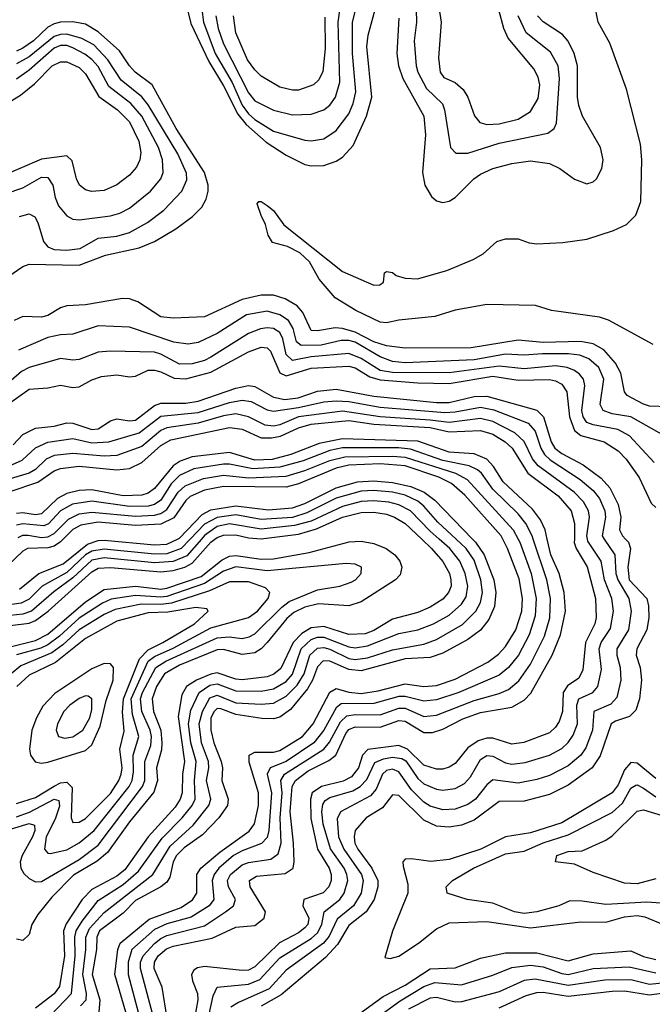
# Model space of a CAD drawing. Header units: inches. Extents: x 884549 to 1028252, y 526810 to 653624.
# Tile 380 of 656: x 915780 to 917798, y 618515 to 621658. Entities that reach past the tile are written whole.
import ezdxf

# ---------------------------------------------------------------- set-up
doc = ezdxf.new("R2010")
doc.units = ezdxf.units.IN
doc.header["$MEASUREMENT"] = 0
doc.layers.add('A9611', color=7, linetype='Continuous')
doc.layers.add('A9612', color=7, linetype='Continuous')

msp = doc.modelspace()

# ---------------------------------------------------------------- linework, layer by layer
at = {"layer": 'A9611', "color": 5}
for points, elevation in [([(916324.4, 620000), (916295.4, 619970), (916250, 619952.8), (916210, 619951.6), (916050, 619968.3), (916010, 619961.6), (915989.8, 619950.2), (915930, 619893.6), (915851.7, 619850), (915810, 619808.3), (915784.3, 619795.7), (915710, 619784.6)], 2540), ([(916359.8, 620000), (916313.4, 619946.6), (916270, 619928.1), (916210, 619923.9), (916050, 619940.4), (916010, 619932.5), (915950, 619876.1), (915888.8, 619831.2), (915818.1, 619770), (915790, 619760), (915730, 619753.8)], 2560), ([(915919.3, 620000), (915910, 619990.8), (915890, 619977.4), (915870, 619971.6), (915805.3, 619970), (915790, 619961.9), (915742.8, 619917.2)], 2480), ([(915745.1, 619654.9), (915830, 619676.3), (915870, 619696.1), (915990, 619799.5), (916050, 619838.6), (916150, 619850.1), (916230, 619840.5), (916250, 619843.5), (916359, 619881), (916425.8, 619934.2), (916450, 619945.1), (916470, 619947.9), (916550, 619936), (916590, 619936.9), (916703.3, 619956.7), (916831.7, 619991.7), (916870, 619993.4), (916910, 619985.5), (916949.7, 619969.7), (916977.2, 619950), (916993.1, 619930), (916999.5, 619910), (916994, 619886), (916978.9, 619870), (916870, 619799.7), (916830, 619787.2), (916733.4, 619793.4), (916690, 619782.9), (916654.8, 619765.2), (916632.9, 619747.1), (916569.6, 619670), (916550, 619649.5), (916530, 619637.4), (916490, 619631.5), (916430, 619647.6), (916410, 619646.2), (916290, 619597.8), (916242.5, 619570), (916216.8, 619530), (916203, 619490), (916207.1, 619450), (916230.3, 619390.3), (916233.6, 619350), (916232.6, 619327.4), (916217, 619270), (916219.3, 619230), (916207.9, 619192.1), (916130, 619097.8), (916060.7, 618999.3), (916027.5, 618972.5), (915952.1, 618927.9), (915882.4, 618857.6), (915837.8, 618802.2), (915819.3, 618770), (915810, 618738), (915790, 618719), (915770, 618722.8)], 2620), ([(915750, 619723.8), (915810, 619731.6), (915830, 619740.6), (915871.4, 619770), (916010, 619895.3), (916030, 619907), (916070, 619909.8), (916230, 619895.8), (916270, 619899.5), (916307, 619910), (916330, 619923.2), (916390, 619990.6), (916402.9, 620000)], 2580), ([(915780, 619840), (915841.2, 619890), (915919.1, 619920.9), (915996.1, 619983.9), (916030, 619995.2), (916050, 619996.7), (916210, 619981.9), (916250, 619983.6), (916283.1, 620000)], 2520), ([(915790, 618387.5), (915945.7, 618550), (915957, 618670), (915956.2, 618730), (915960.3, 618750), (915979, 618781), (916030, 618846.7), (916110, 618897.6), (916159.4, 618940.6), (916234.6, 619045.4), (916299, 619110), (916330.7, 619150), (916340.1, 619170), (916337.6, 619230), (916343.4, 619290), (916326.2, 619350), (916318.7, 619410), (916326.3, 619453.7), (916352.7, 619510), (916386.7, 619533.3), (916410, 619538.1), (916470, 619515.5), (916550, 619515), (916590, 619522.3), (916630, 619546), (916650, 619569.2), (916678.6, 619650), (916710, 619680), (916730, 619686.6), (916750, 619686.5), (916830, 619655.7), (916850, 619653.2), (916890, 619659.5), (916990, 619698.2), (917050, 619710.9), (917100.2, 619730), (917150, 619757), (917190, 619792.4), (917204.1, 619815.9), (917210.4, 619850), (917201.7, 619890), (917184.8, 619930), (917152.6, 619970), (917118.4, 620000)], 2560), ([(917062.9, 620000), (917094.5, 619970), (917130, 619928), (917151, 619890), (917156.1, 619870), (917156.6, 619850), (917148.5, 619830), (917130, 619808.4), (917090, 619782.5), (917050, 619765.2), (916970, 619744.4), (916910, 619708.2), (916881.9, 619698.1), (916830, 619695.5), (916750, 619720.9), (916710, 619717.2), (916680.8, 619699.2), (916652.8, 619670), (916612.8, 619587.2), (916590.6, 619569.4), (916570, 619560.8), (916490, 619550.6), (916470, 619552.7), (916410, 619572.9), (916390, 619569.3), (916343.8, 619550), (916312.4, 619530), (916297.5, 619502.5), (916285.9, 619434.1), (916305.9, 619290), (916299.6, 619250), (916298.2, 619190), (916292.3, 619170), (916275.9, 619144.1), (916189.5, 619050), (916115.3, 618944.7), (916090, 618924), (916010, 618881.8), (915979.6, 618850), (915927.9, 618772.1), (915919.5, 618750), (915922.7, 618670), (915907.5, 618572.5), (915890, 618549.2), (915830, 618503)], 2580), ([(915973.9, 618510), (915991.8, 618530), (915993.4, 618550), (915981.5, 618610), (915991.5, 618690), (915991.2, 618730), (916002.3, 618757.7), (916050, 618808), (916205.4, 618930), (916260.4, 619019.6), (916333.4, 619086.6), (916383.8, 619150), (916389.7, 619170), (916376.1, 619230), (916383.6, 619270), (916382, 619290), (916359.8, 619350), (916352.6, 619410), (916362.9, 619450), (916386.4, 619493.6), (916410, 619502.3), (916470, 619477.8), (916550, 619473), (916590, 619476.7), (916630, 619498.7), (916665.9, 619534.1), (916688.1, 619570), (916706.2, 619630), (916730, 619651.5), (916750, 619653.7), (916770, 619648.4), (916830, 619618.6), (916850, 619615.7), (916890, 619620.8), (916970, 619646.3), (917070, 619665.1), (917110, 619679.1), (917193.1, 619726.9), (917235.7, 619770), (917250, 619798), (917256.8, 619830), (917251.6, 619870), (917230, 619933.2), (917204.6, 619970), (917172.2, 620000)], 2540), ([(917224.4, 620000), (917234.1, 619990), (917262.1, 619950), (917292.8, 619870), (917299.7, 619830), (917295, 619785), (917277, 619743), (917250, 619709.7), (917210, 619679.4), (917130, 619635.8), (917090, 619622), (917010, 619617.7), (916870, 619580), (916830, 619583.5), (916770, 619610.6), (916748.5, 619611.5), (916730, 619592.4), (916714.8, 619550), (916698.4, 619521.6), (916644, 619456), (916610, 619431.4), (916590, 619426.2), (916552.5, 619427.5), (916470, 619440.1), (916422, 619458), (916410, 619459), (916400.1, 619450), (916389.5, 619430), (916389.8, 619390), (916399.2, 619350), (916423.2, 619290), (916427.6, 619270), (916424.7, 619230), (916444.8, 619170), (916442.9, 619150), (916415.2, 619110), (916363.8, 619056.2), (916305.3, 619014.7), (916280.2, 618990), (916269.8, 618970), (916259, 618921), (916250, 618905.3), (916229.9, 618890), (916150, 618846.7), (916110, 618806.2), (916035.2, 618750), (916025.9, 618730), (916025, 618690), (916011.7, 618610), (916036.3, 618530), (916032.3, 618490)], 2520), ([(916118.7, 618490), (916083.6, 618610), (916093, 618690), (916100.3, 618710), (916193.3, 618786.7), (916295.5, 618824.5), (916331.2, 618848.8), (916345.6, 618870), (916345.8, 618930), (916357.9, 618950), (916418.8, 619001.2), (916511.8, 619068.2), (916528.9, 619091.1), (916542, 619150), (916542.5, 619190), (916512.1, 619287.9), (916512.5, 619310), (916530, 619319.5), (916590, 619319.9), (916610, 619325.5), (916682.2, 619370), (916716.7, 619410), (916770, 619511.4), (916790, 619522.9), (916830, 619511), (916870, 619507.6), (916924.3, 619515.7), (917010, 619538), (917070, 619529.1), (917110, 619532.8), (917170, 619553.4), (917273.2, 619606.8), (917307.4, 619632.6), (917330, 619657.1), (917363, 619710), (917382, 619770), (917384.2, 619810), (917373.6, 619873.6), (917336.9, 619970), (917321.4, 620000)], 2480), ([(917370.8, 620000), (917376.3, 619990), (917412.3, 619890), (917428.4, 619810), (917424.8, 619755.2), (917405.9, 619694.1), (917371.1, 619630), (917339.7, 619590), (917310, 619565.2), (917180.7, 619510), (917110, 619486.8), (917070, 619482.9), (917010, 619498), (916990, 619497.7), (916910, 619475.3), (916806, 619474), (916790, 619461.5), (916750, 619389.7), (916718.3, 619350), (916630, 619290.2), (916579.5, 619270), (916570.2, 619250), (916583.4, 619190), (916575.2, 619070), (916570, 619048), (916551.7, 619028.3), (916490, 619005.4), (916462.4, 618990), (916415.1, 618950), (916400.4, 618930), (916394, 618910), (916399.2, 618850), (916385.1, 618830), (916326.9, 618793.1), (916250, 618771.7), (916210, 618753.7), (916137.5, 618690), (916125.7, 618650), (916126.1, 618610), (916163.5, 618470)], 2460), ([(916208, 618470), (916165.8, 618630), (916166, 618650), (916173.9, 618670), (916210, 618709.8), (916230, 618725.1), (916250, 618734.5), (916370, 618766), (916437.2, 618810), (916462.3, 618830), (916469, 618850), (916446.7, 618890), (916443.2, 618910), (916452.2, 618930), (916490, 618960.2), (916510, 618967.4), (916581.7, 618978.3), (916604.6, 618995.4), (916614.1, 619030), (916611.3, 619110), (916617.9, 619190), (916613.7, 619230), (916624.8, 619250), (916750.5, 619329.5), (916768.3, 619351.7), (916803.4, 619416.6), (916824.3, 619435.7), (916850, 619439.8), (916930, 619439), (916990, 619460.3), (917010, 619459.9), (917070, 619433.8), (917110, 619438), (917230, 619485.2), (917310, 619507.3), (917339.9, 619520.1), (917372.6, 619547.4), (917410, 619600.8), (917454.3, 619690), (917471.2, 619748.8), (917474, 619810), (917462.1, 619870), (917418.7, 620000)], 2440), ([(916250.5, 618470.5), (916234.3, 618570), (916209.3, 618630), (916209.7, 618650), (916221.5, 618670), (916248.1, 618691.9), (916270, 618700.7), (916394.1, 618725.9), (916470, 618761.5), (916530, 618767.3), (916559.9, 618790), (916563.9, 618810), (916515.2, 618890), (916513.2, 618910), (916536, 618924), (916627.1, 618932.9), (916652.4, 618950), (916656.1, 618970), (916653.9, 619030), (916643.5, 619130), (916649.6, 619210), (916659.6, 619230), (916700.1, 619259.9), (916766.3, 619293.7), (916788.4, 619310), (916820.8, 619379.2), (916830, 619391.8), (916850, 619401.3), (916930, 619400.3), (916990, 619421.2), (917010, 619419.2), (917070, 619382.9), (917097.7, 619382.3), (917130, 619393.3), (917193.7, 619426.3), (917250, 619446.7), (917350, 619464), (917390, 619486.4), (917411.3, 619508.7), (917479.5, 619630), (917505.7, 619694.3), (917521.9, 619770), (917517.5, 619830), (917500.8, 619890), (917474.5, 619950), (917463.2, 620000)], 2420), ([(917549.7, 620000), (917549.5, 619989.5), (917555.7, 619970), (917591, 619911), (917616.7, 619810), (917618.9, 619750), (917615, 619730), (917585.6, 619670), (917576.8, 619583.2), (917563.8, 619556.2), (917528.1, 619531.9), (917513.8, 619510), (917512.3, 619450), (917501.8, 619418.2), (917490, 619399.8), (917470, 619382.1), (917388.9, 619351.1), (917350, 619345.5), (917290, 619364.4), (917270, 619364.5), (917243.4, 619356.6), (917210, 619334.3), (917170, 619284), (917150, 619271.6), (917130, 619266.1), (917110, 619265.5), (917070, 619278.5), (917017.5, 619330), (916990, 619341.4), (916891.3, 619328.7), (916873.5, 619310), (916861.5, 619270), (916839.1, 619240.9), (916812.4, 619227.6), (916742.5, 619210), (916712.8, 619190), (916707.5, 619170), (916708.6, 619108.6), (916730.4, 619010), (916767.1, 618950), (916773.8, 618930), (916773.8, 618910), (916766.9, 618890), (916748.7, 618871.3), (916686.7, 618850), (916683.9, 618830), (916702.3, 618790), (916699.2, 618770), (916690, 618759), (916670, 618743.2), (916608.7, 618711.3), (916530, 618634.6), (916510, 618624.7), (916490, 618623.2), (916370, 618636.3), (916347.9, 618632.1), (916336.2, 618623.8), (916328, 618610), (916331.4, 618590), (916347.8, 618550), (916348.9, 618530), (916337.8, 618470)], 2380), ([(916376.8, 618450), (916397.6, 618542.4), (916409.9, 618570), (916510, 618579.3), (916545.8, 618594.2), (916610, 618663.4), (916710, 618725.6), (916730, 618743), (916744.5, 618770), (916751.2, 618810), (916801.3, 618850), (916815.8, 618870), (916826.6, 618910), (916824.3, 618930), (916815.7, 618950), (916771.6, 619011.6), (916748.7, 619090), (916743.6, 619130), (916747.1, 619152.9), (916754.3, 619165.7), (916770, 619175.6), (916843, 619197), (916866.4, 619210), (916887.2, 619232.8), (916912.7, 619287.3), (916941.3, 619298.7), (916970, 619303.9), (916999.5, 619299.5), (917011.8, 619291.8), (917050, 619235.8), (917070, 619219.2), (917110, 619201.6), (917130, 619198.5), (917170, 619203.6), (917199.7, 619220.3), (917218.7, 619241.3), (917250, 619296.4), (917270, 619309.7), (917290, 619307.2), (917330, 619286.3), (917350, 619282.2), (917393.3, 619286.7), (917470, 619310.1), (917510, 619332), (917529.5, 619350.5), (917545.5, 619374.5), (917559.8, 619410), (917557.7, 619470), (917563.7, 619490), (917609.2, 619510.8), (917624.3, 619530), (917636.6, 619583.4), (917628.7, 619650), (917635.3, 619670), (917665, 619715), (917674.2, 619770), (917669.7, 619810), (917645.6, 619870), (917635.2, 619930), (917593.1, 619993.1), (917591.8, 620000)], 2360), ([(917645, 620000), (917678.8, 619950), (917682.5, 619890), (917688.1, 619870), (917723.2, 619810), (917731.4, 619770), (917722.8, 619710), (917685.6, 619650), (917685, 619630), (917696, 619590), (917698.1, 619550), (917685.2, 619494.8), (917666.6, 619473.4), (917611.8, 619450), (917608.1, 619390), (917586, 619334), (917570, 619310.1), (917530, 619276.6), (917470, 619245.6), (917430, 619232.3), (917370, 619221), (917290, 619231.3), (917270, 619215.5), (917234.2, 619170), (917210, 619153), (917170, 619137.8), (917130, 619135.7), (917090, 619148), (917070, 619160.1), (917030, 619199.9), (916990, 619257.7), (916970, 619266), (916950, 619261.2), (916937.2, 619250), (916917.9, 619202.1), (916899.5, 619180.5), (916803.7, 619130), (916792.5, 619107.5), (916797.3, 619050), (916814.7, 619010), (916871.1, 618930), (916875.9, 618910), (916869.2, 618870), (916844.7, 618830), (916792.6, 618787.4), (916767.7, 618732.3), (916749.1, 618710.9), (916630, 618624), (916575.7, 618564.3), (916478.4, 618521.6), (916453.6, 618506.4)], 2340), ([(917712.5, 620000), (917722.1, 619990), (917728.7, 619970), (917720.9, 619910), (917724.8, 619870), (917780.5, 619810), (917786.5, 619786.5), (917787.7, 619750), (917781.2, 619710), (917749.6, 619650), (917747.1, 619630), (917759.6, 619590), (917763.5, 619550), (917757.6, 619490), (917746.3, 619453.7), (917726, 619434), (917680.9, 619419.1), (917666.7, 619410), (917631.8, 619308.2), (917606.5, 619270), (917530, 619214.3), (917470, 619184.6), (917390, 619163.1), (917310, 619162.5), (917230, 619103), (917190, 619087.5), (917150, 619080.3), (917110, 619083.4), (917070, 619102.9), (916990, 619182), (916970, 619183.4), (916937.4, 619142.6), (916885.7, 619110), (916850.9, 619070), (916846.8, 619050), (916849.2, 619030), (916858.8, 619010), (916903.7, 618950), (916922.7, 618910), (916923.1, 618890), (916911.2, 618850), (916885.3, 618810), (916830, 618767.3), (916793.6, 618706.4), (916755.8, 618664.2), (916614.8, 618545.2), (916550, 618509.7)], 2320), ([(915730, 619067.7), (915810, 619092.1), (915827.3, 619087.3), (915828.3, 619070), (915820.9, 619050), (915787.7, 618990), (915781.9, 618970), (915783.3, 618950), (915793.1, 618933.1), (915810, 618917.3), (915830, 618906.2), (915850, 618907.7), (915970, 618977.1), (916030, 619023.4), (916172.2, 619210), (916179.3, 619230), (916179.1, 619290), (916198.4, 619341.6), (916200.8, 619370), (916196.8, 619390), (916170.3, 619450), (916165.5, 619490), (916171.4, 619510), (916214, 619590), (916245.9, 619610), (916410, 619684.5), (916447.9, 619687.9), (916490, 619682.9), (916512.4, 619687.6), (916530, 619697.7), (916616.9, 619783.1), (916639.7, 619800.3), (916730, 619838.1), (916801.6, 619850), (916837.2, 619862.8), (916851.4, 619870), (916869.8, 619890), (916870.8, 619910), (916850, 619919.9), (916822.1, 619922.1), (916570, 619898.4), (916470, 619911.6), (916430, 619898.1), (916370, 619858), (916250, 619817), (916230, 619814.7), (916150, 619820.3), (916071.9, 619808.1), (916044, 619796), (915970, 619747.4), (915907.1, 619690), (915870, 619662.5), (915847.9, 619652.1), (915769.9, 619630.1)], 2640), ([(915770, 619113.6), (915811.6, 619128.4), (915890, 619170.5), (915905.4, 619165.4), (915907.2, 619147.2), (915893.7, 619106.3), (915864.6, 619050), (915858.9, 619010), (915870, 618997.7), (915877, 618997), (915930, 619008.1), (915970, 619030.1), (916018.2, 619070), (916128.9, 619210), (916138.8, 619230), (916143.3, 619256.7), (916141.8, 619310), (916160.7, 619370), (916140, 619440), (916136.1, 619490), (916189.8, 619610), (916210, 619625.2), (916270, 619651.7), (916390, 619716.4), (916510, 619749.4), (916538.7, 619770), (916572.6, 619810), (916578.1, 619830), (916564.4, 619844.4), (916510, 619863.5), (916450, 619863.9), (916385.5, 619834.5), (916264.3, 619795.7), (916230, 619791.6), (916167.5, 619792.5), (916084.4, 619775.6), (916050, 619759.6), (915970, 619710.3), (915917.8, 619662.2), (915883.1, 619636.9), (915784, 619596), (915752.7, 619570)], 2660), ([(915770, 619156.1), (915830, 619175.1), (915890, 619211.8), (915910, 619221.7), (915930, 619224.7), (915947.6, 619207.6), (915944.6, 619110), (915950, 619095.2), (915970, 619096.8), (915990, 619108.3), (916070, 619188.6), (916096.7, 619230), (916104.2, 619250), (916106.8, 619270), (916099.9, 619330), (916112.9, 619387.1), (916107.9, 619447.9), (916111.1, 619490), (916162.3, 619617.7), (916190, 619646.9), (916237.1, 619670), (916337.4, 619730), (916381.2, 619770), (916377.4, 619777.4), (916341.9, 619781.9), (916253, 619767), (916190, 619765.1), (916090, 619738.1), (915990, 619682.4), (915893.9, 619606.1), (915810, 619565.6), (915770.9, 619530)], 2680), ([(917810, 619236.3), (917750, 619284.7), (917730, 619286.6), (917710, 619263.3), (917690, 619215.5), (917670, 619190.1), (917510, 619094.4), (917410, 619062.2), (917330, 619050.1), (917251.6, 619010), (917150, 618977.5), (917091.4, 618971.4), (917030, 618979.9), (917010, 618978.1), (917003, 618970), (917004, 618956), (917018.3, 618898.3), (917018.3, 618870), (916970, 618748.9), (916945.2, 618665.2), (916961.9, 618661.9), (916990, 618669.2), (917053, 618710), (917110, 618756.7), (917150, 618774.8), (917270, 618779.8), (917410, 618759), (917570, 618778.6), (917650, 618777.7), (917710, 618794.3), (917750, 618798.4), (917774.5, 618794.5), (917831.1, 618771.1)], 2280), ([(917930, 618830.2), (917781.5, 618841.5), (917650, 618833.8), (917575.2, 618844.8), (917534.9, 618845.1), (917500.7, 618830), (917430.3, 618810), (917390, 618805.6), (917359.3, 618810), (917290, 618837.9), (917207.3, 618850), (917143.6, 618870), (917140.4, 618890), (917160.9, 618910), (917227.9, 618950), (917330, 618995.5), (917390, 619004.4), (917450, 619030.3), (917530, 619056), (917670, 619127.3), (917703.2, 619156.8), (917730, 619204.7), (917745.6, 619214.4), (917750, 619216), (917770, 619205.1), (917810, 619177.4)], 2260), ([(917810, 618916.1), (917750, 618899.6), (917710, 618901.8), (917610, 618936.4), (917550, 618962.4), (917489.6, 618970), (917493.7, 618990), (917530, 619002.8), (917575, 619005), (917650, 619039.5), (917670, 619053.5), (917750, 619131.9), (917770, 619136.1), (917830, 619117.6)], 2240), ([(916850, 618475.3), (916940.1, 618539.9), (917010, 618576.8), (917090, 618628.5), (917170, 618631.5), (917250, 618662.4), (917330, 618679.5), (917430, 618679.8), (917530, 618654.2), (917610, 618676.3), (917730, 618685.9), (917770, 618668), (917810, 618658.5)], 2320), ([(916870, 618435.9), (916993.8, 618526.2), (917070, 618571.8), (917104.9, 618584.9), (917190, 618577.9), (917290, 618608.4), (917350, 618633.1), (917410, 618640.5), (917450, 618634.8), (917510, 618613.3), (917530, 618610.6), (917610, 618630), (917725, 618635), (917810, 618615.9)], 2340), ([(917890, 618589.1), (917790, 618578.3), (917730, 618593.3), (917647.4, 618592.6), (917530, 618575.2), (917424.4, 618595.6), (917389.2, 618590.8), (917310, 618555.1), (917190, 618523.3), (917170, 618522.2), (917110, 618536.9), (917090, 618534.4), (917020.4, 618499.6)], 2360), ([(917310, 618504.5), (917396.4, 618543.6), (917430, 618553.3), (917450, 618554.1), (917530, 618540.9), (917670, 618557.2), (917710, 618557.8), (917790, 618545.8), (917890, 618559.4)], 2380)]:
    msp.add_lwpolyline(points, dxfattribs=dict(at, elevation=elevation))
for points, elevation in [([(916050, 619603), (916010, 619585.9), (915892.6, 619507.4), (915853.5, 619466.5), (915833.5, 619430), (915819.1, 619390), (915811.3, 619330), (915814.2, 619310), (915829.1, 619289.1), (915850, 619285.1), (915870, 619288.3), (915990, 619325.5), (916010, 619343.1), (916036.7, 619403.3), (916055.6, 619484.4), (916078.3, 619550), (916079.1, 619590), (916070, 619602.1)], 2720), ([(915990, 619499.6), (915970, 619491.1), (915939.6, 619470), (915921, 619450), (915900.5, 619410), (915896.8, 619390), (915904.1, 619370), (915924.5, 619364.5), (915950, 619369.1), (915981.3, 619390), (916003.9, 619430), (916010, 619456.3), (916010.6, 619490.6), (915998.3, 619498.3)], 2740)]:
    msp.add_lwpolyline(points, close=True, dxfattribs=dict(at, elevation=elevation))
at = {"layer": 'A9612', "color": 5}
for points, elevation in [([(916406.2, 621670), (916413.4, 621630), (916430, 621580.4), (916510, 621424.1), (916530, 621398.2), (916590, 621369), (916650, 621354.1), (916710, 621356), (916750.5, 621369.5), (916770, 621384.3), (916788, 621410), (916801.6, 621458.4), (916795.9, 621650), (916813.1, 621773.1)], 2260), ([(916361, 621690), (916366.6, 621650), (916403.9, 621550), (916457.7, 621457.7), (916490, 621384.4), (916510, 621357), (916530, 621339.5), (916590, 621301.4), (916690, 621272.8), (916710, 621270.9), (916750, 621277.7), (916790, 621303.8), (916830, 621357.2), (916843.6, 621390), (916852.4, 621427.6), (916842.3, 621550), (916842.1, 621650), (916867, 621750)], 2240), ([(917801.3, 620621.3), (917659, 620699), (917630, 620708.4), (917477, 620730), (917425.6, 620745.6), (917270, 620748.3), (917170, 620730.4), (917104.4, 620710), (916990, 620698.4), (916950, 620689.7), (916930, 620691.8), (916852.8, 620730), (916787, 620770), (916735.4, 620830), (916705.1, 620885.1), (916673.5, 620913.5), (916634.1, 620934.1), (916586.8, 620946.8), (916572.8, 620970), (916564.5, 621004.5), (916550, 621032.3), (916538, 621070), (916543, 621077), (916550, 621077.6), (916570, 621064.9), (916590, 621048.4), (916623.1, 621003.1), (916810, 620854.4), (916910, 620810.8), (916929, 620811), (916940.4, 620819.6), (916944, 620850), (916950, 620854), (916970, 620850.3), (916981.5, 620841.5), (917010, 620832.6), (917049.8, 620830.2), (917143.1, 620856.9), (917227.2, 620892.8), (917259, 620910), (917302, 620950), (917330, 620958.4), (917370, 620958.4), (917405.3, 620945.3), (917430, 620941.8), (917513.3, 620946.7), (917590, 620957.5), (917674.9, 620985.1), (917715.7, 621004.3), (917746, 621034), (917762.1, 621077.9), (917764.6, 621210), (917760.5, 621260.5), (917716.3, 621436.3), (917662.5, 621582.5), (917625.8, 621650), (917602.4, 621770)], 2180), ([(917107, 621767), (917124.4, 621650), (917116.3, 621536.3), (917121.3, 621490), (917133.5, 621473.5), (917170, 621456.9), (917195, 621435), (917210.1, 621410), (917231.2, 621351.2), (917248.5, 621330), (917270, 621323), (917310, 621324.9), (917370, 621340.6), (917410, 621364.3), (917433.8, 621406.2), (917439.3, 621450), (917434.2, 621474.2), (917420.5, 621500.5), (917338.5, 621598.5), (917324.5, 621630), (917309, 621689)], 2260), ([(916310, 621710.9), (916325.6, 621645.6), (916383.7, 621523.7), (916430, 621446.9), (916476.1, 621356.1), (916502.9, 621322.9), (916566.9, 621266.9), (916630, 621225.3), (916690, 621195.6), (916710, 621190.9), (916750, 621192.7), (916790, 621206.5), (916810, 621218.9), (916844.4, 621255.6), (916886.7, 621350), (916903.7, 621410), (916887.7, 621572.3), (916892.3, 621607.7), (916917.7, 621702.3)], 2220), ([(917043.5, 621730), (917046.6, 621650), (917038.8, 621590), (917045.2, 621510), (917050.7, 621490), (917077.6, 621437.6), (917128.8, 621388.8), (917135.5, 621370), (917155.1, 621250), (917171.4, 621231.4), (917210, 621232), (917310, 621263.2), (917464.9, 621295.1), (917485.8, 621310), (917493, 621327), (917502.6, 621470), (917497.8, 621510), (917473.6, 621553.6), (917395.5, 621615.5), (917370.2, 621670)], 2240), ([(915710, 620815.3), (915790, 620870.1), (915810, 620877.7), (915970, 620874.4), (916053.4, 620906.6), (916161.8, 620930), (916209.9, 620950), (916278.5, 620990), (916331.8, 621030), (916360.9, 621059.1), (916375.5, 621084.5), (916381.2, 621110), (916381, 621130), (916369.7, 621170), (916279.3, 621310), (916202.3, 621450), (916148.6, 621490), (916130, 621509.9), (916098.5, 621558.5), (916030, 621619.2), (915990, 621643.1), (915950, 621650.7), (915910, 621650), (915890, 621644.7), (915870, 621633.3), (915823.9, 621590), (915790, 621567), (915770, 621557.3)], 2220), ([(916754, 621666), (916754.7, 621565.3), (916747.7, 621492.3), (916734.1, 621465.9), (916717.5, 621450), (916670, 621433.1), (916650, 621432.2), (916610, 621441.8), (916550, 621477.7), (916530, 621497.1), (916507.2, 621530), (916470, 621616.2), (916462.4, 621670)], 2280), ([(916990, 621662), (916983.7, 621550), (916988.3, 621510), (917002.2, 621470), (917069.7, 621350), (917074.8, 621290), (917065, 621170), (917072.5, 621130), (917093.6, 621093.6), (917110, 621079.8), (917130, 621074.4), (917150, 621078.1), (917170, 621090.1), (917228.7, 621150), (917250, 621164.3), (917290, 621182.9), (917350, 621198.9), (917410, 621206.9), (917470, 621198.8), (917503.1, 621183.1), (917550, 621148.7), (917590, 621134.2), (917610, 621140.2), (917620.8, 621150), (917637.7, 621182.3), (917641.5, 621210), (917633.1, 621250), (917575.6, 621350), (917563.6, 621383.6), (917559.6, 621410), (917559.7, 621510), (917549.6, 621550), (917530, 621588.8), (917512.1, 621610), (917450, 621651.3), (917431.7, 621670)], 2220), ([(915779.7, 621030), (915810, 621037.5), (915828.4, 621028.4), (915838, 621010), (915855.6, 620950), (915870, 620932.2), (915890, 620924.3), (915930, 620921.7), (915972.6, 620927.4), (916030, 620960.2), (916090, 620966.7), (916130, 620978.3), (916188.1, 621010), (916239.6, 621050), (916297.7, 621110), (916313.3, 621146.7), (916311.9, 621168.1), (916284.7, 621230), (916190, 621386.2), (916170, 621411.1), (916104.2, 621464.2), (916060.9, 621530), (916016.9, 621576.9), (915977.9, 621597.9), (915930, 621610.9), (915910, 621610.7), (915890, 621604.1), (915810, 621539.6), (915770, 621516.6)], 2240), ([(915737.1, 621102.9), (915790, 621121.3), (915850, 621155.5), (915870, 621154.4), (915885.5, 621130), (915892.8, 621090), (915903.6, 621063.6), (915930, 621031.4), (915950, 621021.4), (915970, 621018.6), (916070, 621031.6), (916099.8, 621040.2), (916130, 621055.8), (916197.1, 621110), (916230, 621149.4), (916238.1, 621170), (916235.9, 621210), (916222.6, 621250), (916170, 621349.9), (916135, 621390), (916064.8, 621444.8), (916030, 621508), (916010, 621531), (915988.1, 621548.1), (915950, 621567.5), (915930, 621574.9), (915910, 621575.7), (915890, 621567.1), (915810, 621496.7), (915770, 621468.2)], 2260), ([(915750, 621396.8), (915783.1, 621416.9), (915827.6, 621452.4), (915884, 621510), (915910, 621523), (915930, 621522.9), (915970, 621504.7), (915990, 621484.7), (916032.5, 621412.5), (916092.1, 621370), (916130, 621331.8), (916159.9, 621270), (916166.1, 621233.9), (916163.1, 621210), (916153.2, 621186.8), (916130, 621161.5), (916090, 621130.1), (916050, 621112.2), (916008.8, 621108.8), (915990, 621114.3), (915971, 621130), (915961.3, 621150), (915947.5, 621207.5), (915930, 621223), (915850, 621212.7), (915710, 621152.8)], 2280), ([(917850, 620422.1), (917790, 620424.1), (917770, 620430.3), (917718.5, 620458.5), (917709.5, 620470), (917697.9, 620530), (917681.5, 620561.5), (917643.8, 620603.8), (917610, 620623.4), (917569.5, 620630.5), (917450, 620627), (917370, 620634.8), (917221, 620610), (917010, 620609.7), (916950, 620617.2), (916910, 620629.6), (916850, 620660.4), (916810, 620671.7), (916786.3, 620673.7), (916730, 620664.7), (916710, 620665.8), (916683.2, 620723.2), (916664.9, 620744.9), (916627, 620767), (916590, 620778.4), (916550, 620778.7), (916490, 620764.9), (916370, 620709.6), (916270, 620704.6), (916230, 620709.4), (916156.9, 620756.9), (916130, 620766.6), (916107.8, 620767.8), (915990, 620747.3), (915930, 620744.5), (915910, 620737.6), (915870, 620713.2), (915850, 620708.2), (915789.7, 620710.3), (915762.4, 620697.6)], 2220), ([(917845.3, 620325.3), (917730, 620389.9), (917670, 620400.1), (917641.6, 620410), (917631.9, 620430), (917644.3, 620510), (917627.6, 620547.6), (917595.6, 620575.6), (917567, 620587), (917531.3, 620591.3), (917448.3, 620591.7), (917390, 620586.5), (917330.4, 620590.4), (917230, 620572.1), (917010, 620563), (916970, 620566.3), (916930, 620581.2), (916850, 620628.5), (916830, 620634), (916805.9, 620634.1), (916741.6, 620618.4), (916678.3, 620618.3), (916663.6, 620630), (916652.1, 620672.1), (916637.4, 620697.4), (916610, 620716), (916570, 620727.1), (916504.2, 620715.8), (916410, 620656.2), (916350, 620627.9), (916318.1, 620621.9), (916271.4, 620628.6), (916130, 620676.4), (916030, 620680.1), (915950, 620653.9), (915910, 620651.6), (915870, 620642.9), (915776.8, 620603.2)], 2240), ([(917804.1, 620244.1), (917725.8, 620330), (917689, 620350), (917610, 620364.6), (917590, 620372.3), (917577.8, 620390), (917573.2, 620410), (917583.5, 620490), (917579.2, 620510), (917566.5, 620526.5), (917550, 620537.9), (917527.3, 620547.3), (917490, 620553.3), (917390, 620543.6), (917310, 620552.3), (917150, 620530.7), (916970, 620531.3), (916930, 620538), (916870, 620576.6), (916830, 620592.1), (916710, 620581.3), (916650, 620569.5), (916630, 620588.8), (916619.3, 620639.3), (916610, 620659.7), (916590, 620671.9), (916570, 620674.3), (916548.5, 620671.5), (916510, 620656.6), (916390, 620580.9), (916369.4, 620570), (916330, 620558.8), (916290, 620557.9), (916230.3, 620590.3), (916210, 620596.9), (916070, 620600.1), (916030, 620596.1), (915970, 620573.3), (915950, 620570.8), (915910, 620576.6), (915810, 620548.1), (915785.5, 620534.5), (915710, 620469.9)], 2260), ([(915730, 620421.3), (915810, 620478.3), (915870, 620482.2), (915910, 620491), (915950, 620483.8), (915970, 620485.6), (916010, 620508.7), (916041.5, 620518.5), (916090, 620524), (916130, 620517.4), (916150, 620520.3), (916190, 620538.6), (916210, 620539.6), (916230, 620533.9), (916273.3, 620513.3), (916310, 620511.2), (916390, 620533), (916510, 620597.9), (916550, 620612.5), (916570, 620610.7), (916580.2, 620600.2), (916610, 620530.3), (916630, 620521.1), (916710, 620545.4), (916830, 620552.3), (916850, 620546.4), (916897.6, 620517.6), (916930, 620507.9), (917050, 620498.6), (917150, 620496.4), (917290, 620519.9), (917370, 620506.7), (917470, 620509), (917490, 620505), (917510, 620494.7), (917525.6, 620470), (917534.8, 620390), (917550, 620346.3), (917570.3, 620330.3), (917645.2, 620310), (917690, 620281.8), (917714.9, 620254.9), (917756.5, 620196.5), (917795.1, 620115.1), (917810, 620100.9)], 2280), ([(915759.4, 620300.6), (915790, 620333.8), (915830, 620354.1), (915890, 620360.9), (915930, 620371), (915950, 620370), (916010, 620350), (916030, 620351.4), (916070, 620377), (916090, 620383.8), (916130, 620377.9), (916150, 620379.9), (916210, 620426), (916230, 620433.5), (916310, 620433.4), (916350, 620439.8), (916470, 620481.2), (916510, 620490), (916530, 620486.8), (916590, 620452.9), (916625.6, 620445.6), (916668.7, 620451.3), (916730, 620471.9), (916790, 620478.3), (916910, 620456.1), (917110, 620436), (917150, 620436.4), (917230, 620454.6), (917270, 620455.8), (917430, 620411.7), (917451.6, 620390), (917476, 620310), (917487.9, 620290), (917510, 620273.5), (917577.5, 620237.5), (917634.8, 620194.8), (917663.2, 620163.2), (917689.7, 620110), (917697.8, 620070), (917694.3, 620030), (917702.9, 620010), (917712.5, 620000)], 2320), ([(915663.4, 620196.6), (915787.7, 620252.3), (915830, 620291.6), (915870, 620309.7), (915950, 620320.6), (916010, 620307.3), (916064.4, 620310), (916161.2, 620338.8), (916230, 620391.8), (916350, 620404.5), (916450, 620436), (916490, 620443.1), (916518.7, 620438.7), (916570, 620412.7), (916590, 620408.1), (916670, 620419.7), (916750, 620437.8), (916790, 620441.4), (916830, 620439), (916930, 620421.1), (917136, 620404), (917170, 620405.8), (917250, 620420.9), (917292.8, 620412.8), (917402.5, 620370), (917424.3, 620344.3), (917442.5, 620290), (917454, 620270), (917472.5, 620252.5), (917568.1, 620190), (917610, 620155.2), (917630.2, 620130), (917646.7, 620090), (917649, 620070), (917638.3, 620010), (917645, 620000)], 2340), ([(917591.8, 620000), (917590, 620010), (917598.6, 620070), (917594.5, 620090), (917578.8, 620118.8), (917549, 620150), (917434, 620234), (917416.6, 620256.6), (917390, 620311.1), (917359.5, 620339.5), (917290, 620374.9), (917250, 620384.4), (917150, 620372), (917090, 620380), (916930, 620390.1), (916810, 620408.1), (916670, 620390), (916610, 620364.5), (916590, 620360.4), (916563.8, 620363.8), (916510, 620390.5), (916470, 620399.3), (916430, 620393.6), (916350, 620369.6), (916250, 620355), (916230, 620346.6), (916170, 620296), (916090, 620266.6), (916050, 620264.3), (915950, 620272.9), (915890, 620266.5), (915864.6, 620255.4), (915830, 620222.5), (915810.1, 620210), (915750, 620192.1)], 2360), ([(915750, 620151.7), (915837.8, 620182.2), (915890, 620217.8), (915910, 620225.4), (915970, 620232.4), (916090, 620221), (916130, 620225.1), (916170, 620244.1), (916230, 620298.3), (916262.7, 620317.3), (916450, 620356.6), (916490, 620350.9), (916550, 620323.5), (916583.3, 620323.3), (916611.8, 620328.2), (916670, 620354.9), (916710, 620366.4), (916830, 620378.8), (916910, 620366.3), (917090, 620356.2), (917150, 620342.8), (917250, 620346.7), (917290, 620334.4), (917329.3, 620310), (917351, 620290), (917401.1, 620210), (917497.7, 620137.7), (917539.1, 620090), (917550.7, 620050), (917549.7, 620000)], 2380), ([(917463.2, 620000), (917456.5, 620030), (917441.8, 620061.8), (917415.9, 620095.9), (917322.5, 620182.5), (917291.7, 620231.7), (917270, 620255.1), (917230, 620271.7), (917150, 620277.8), (917050, 620312), (916810, 620320.3), (916735.3, 620304.7), (916645.3, 620270), (916585.5, 620254.5), (916530, 620251.6), (916450, 620276.2), (916330, 620262), (916291.8, 620248.2), (916270, 620233.8), (916210, 620161.2), (916190, 620146.8), (916170, 620140.2), (916110, 620137.6), (916010, 620157.3), (915970, 620155.3), (915930, 620145.8), (915901.1, 620130), (915850, 620080.6), (915830, 620077.4), (915790, 620083.5), (915770, 620081.7)], 2420), ([(917418.7, 620000), (917415.4, 620010), (917394.8, 620050), (917370, 620080.7), (917290, 620159.5), (917253.9, 620210), (917241, 620221), (917214, 620234), (917130, 620250.7), (917026.9, 620286.9), (916989.1, 620290.9), (916810, 620291.4), (916770, 620282.6), (916684.6, 620250), (916610, 620229.4), (916523.7, 620223.7), (916450, 620239.3), (916430, 620239.6), (916336, 620224), (916290, 620202.5), (916263.8, 620176.2), (916230, 620124.6), (916210, 620110.6), (916190, 620105.3), (916130, 620104.5), (916010, 620121.1), (915948.6, 620111.4), (915910, 620090.2), (915871.5, 620048.5), (915857.5, 620042.5), (915790, 620048.4), (915770, 620044.2)], 2440), ([(915775.1, 620004.9), (915790, 620012), (915807.1, 620012.9), (915850, 620005.5), (915870, 620007.1), (915890, 620017.6), (915936.3, 620063.7), (915970, 620080.2), (916010, 620086.3), (916150, 620073.2), (916210, 620076.1), (916230, 620081.9), (916250, 620094.4), (916285.7, 620150), (916307.7, 620170), (916366.3, 620193.7), (916430, 620204.1), (916510, 620195.7), (916630, 620200.4), (916690, 620218.5), (916770, 620251.2), (916817.3, 620262.7), (916970, 620265.1), (917010, 620261.8), (917170.1, 620210.1), (917207.7, 620190), (917354.4, 620030), (917370.8, 620000)], 2460), ([(917321.4, 620000), (917316.2, 620010), (917199.9, 620139.9), (917157.3, 620177.3), (917117.4, 620197.4), (917010, 620234.2), (916930, 620239.8), (916830, 620236), (916790, 620226.5), (916670, 620176), (916630, 620165.2), (916430, 620168.2), (916370, 620156.4), (916323.9, 620136.1), (916310, 620123.6), (916271.7, 620068.3), (916230, 620047.6), (916150, 620043.8), (916030, 620054.2), (915975.5, 620044.5), (915949.8, 620030.2), (915919.3, 620000)], 2480), ([(916283.1, 620000), (916290, 620003.4), (916362, 620078), (916390, 620093.5), (916470, 620106.3), (916573.8, 620093.8), (916650, 620099.9), (916690, 620113.8), (916790, 620163.4), (916857.4, 620182.6), (916910, 620186.2), (916970, 620180.8), (917028.3, 620168.3), (917070.9, 620150), (917104.4, 620124.4), (917224.4, 620000)], 2520), ([(917172.2, 620000), (917114, 620054), (917070, 620105.3), (917050, 620121.2), (917010, 620140.1), (916970, 620149.6), (916910, 620155.2), (916870, 620152.7), (916790, 620130.6), (916696.3, 620083.7), (916650, 620069.2), (916550, 620062.5), (916470, 620077.4), (916410, 620069.4), (916370, 620047.1), (916324.4, 620000)], 2540), ([(917118.4, 620000), (917090, 620025), (917026.6, 620090), (916990, 620108.9), (916957.6, 620117.6), (916910, 620122.4), (916870, 620119.8), (916810, 620104.4), (916710, 620057.6), (916657.1, 620042.9), (916550, 620032.1), (916450, 620048.4), (916410, 620040.1), (916370, 620011.7), (916359.8, 620000)], 2560), ([(916402.9, 620000), (916410, 620005.2), (916430, 620012.8), (916470, 620014), (916510, 620004.1), (916550, 620000.8), (916670, 620015.8), (916727, 620033), (916810, 620070.1), (916870, 620085.2), (916910, 620085.9), (916950, 620079.4), (916976.4, 620070), (917010, 620050.2), (917062.9, 620000)], 2580)]:
    msp.add_lwpolyline(points, dxfattribs=dict(at, elevation=elevation))

doc.saveas('drawing.dxf')
